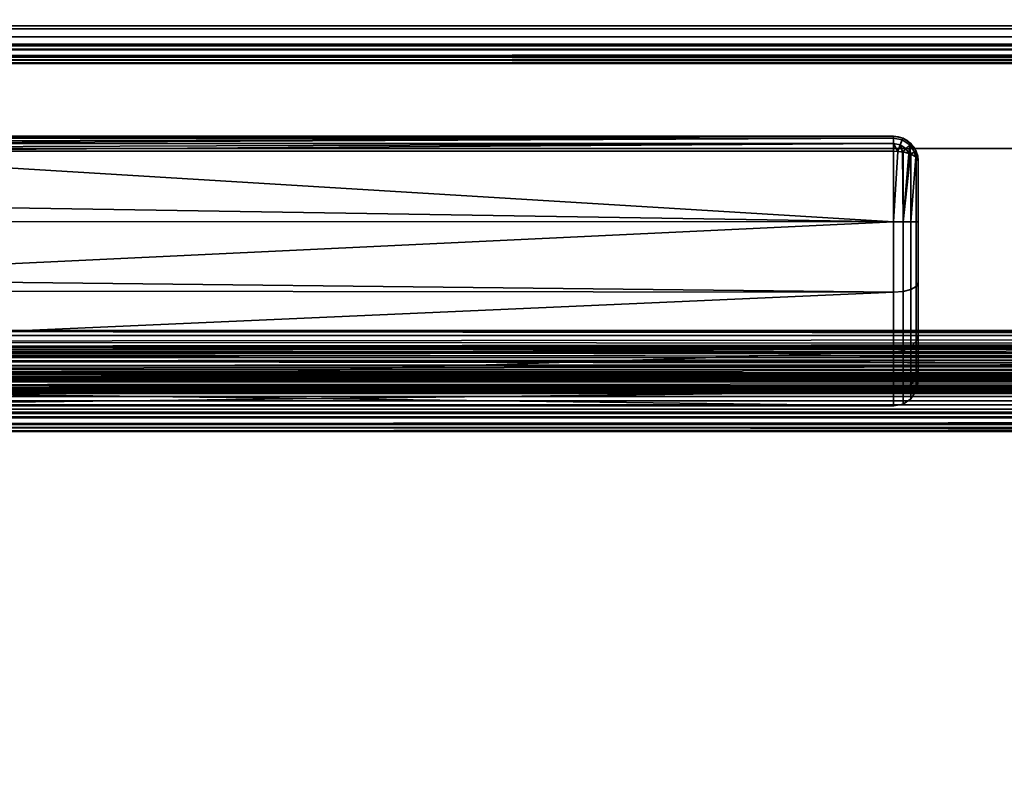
# Model space of a CAD drawing. Header units: millimetres. Extents: x -603 to 3703, y -120 to 193.
# Tile 716 of 938: x 2608 to 2688, y 19 to 81. Entities that reach past the tile are written whole.
import ezdxf

# ---------------------------------------------------------------- set-up
doc = ezdxf.new("R2010")
doc.units = ezdxf.units.MM
doc.layers.add('151', color=7, linetype='Continuous', true_color=0xffffff)

# ---------------------------------------------------------------- blocks, each defined once
blk = doc.blocks.new('UG_SURFACE_003')
at = {"layer": '151', "color": 252, "linetype": 'Continuous', "lineweight": 35}
for points in [[(3702.5, -35, 2213), (3702.5, 174.4, 2213), (2297.5, 174.4, 2213), (2297.5, -35, 2213)], [(2447.5, -35, 2063), (2447.5, 174.4, 2063), (3552.5, 174.4, 2063), (3552.5, -35, 2063)]]:
    blk.add_3dface(points, dxfattribs=at)
blk = doc.blocks.new('UG_SURFACE_162')
at = {"layer": '151', "color": 43, "linetype": 'Continuous', "lineweight": 35}
for points in [[(2679, 71, 1116), (2679, 71, 1092), (2584, 71, 1092.051), (2584, 71, 1115.949)], [(2679, 71, 1092), (2584.002, 71, 1092), (2584, 71, 1092.051)], [(2584, 71, 1115.949), (2584.002, 71, 1116), (2679, 71, 1116)], [(2679, 71, 1116), (2584.002, 71, 1116), (2584.07, 70.888, 1116.66)], [(2584.07, 70.888, 1091.34), (2584.002, 71, 1092), (2679, 71, 1092)], [(2584.07, 70.888, 1116.66), (2584.081, 70.853, 1116.723), (2679, 71, 1116)], [(2679, 71, 1092), (2584.081, 70.853, 1091.277), (2584.07, 70.888, 1091.34)], [(2679, 71, 1116), (2584.081, 70.853, 1116.723), (2584.087, 70.835, 1116.757)], [(2584.087, 70.835, 1091.243), (2584.081, 70.853, 1091.277), (2679, 71, 1092)], [(2584.087, 70.835, 1116.757), (2679, 70.847, 1116.764), (2679, 71, 1116)], [(2679, 71, 1092), (2679, 70.847, 1091.236), (2584.087, 70.835, 1091.243)], [(2679, 70.846, 1116.768), (2679, 70.847, 1116.764), (2584.087, 70.835, 1116.757)], [(2584.169, 70.566, 1090.757), (2584.087, 70.835, 1091.243), (2679, 70.847, 1091.236)], [(2679, 70.846, 1116.768), (2584.087, 70.835, 1116.757), (2584.169, 70.566, 1117.244)], [(2679, 70.847, 1091.236), (2584.206, 70.416, 1090.621), (2584.169, 70.566, 1090.757)], [(2584.169, 70.566, 1117.244), (2584.206, 70.416, 1117.379), (2679, 70.846, 1116.768)], [(2584.21, 70.399, 1090.607), (2584.206, 70.416, 1090.621), (2679, 70.847, 1091.236)], [(2679, 70.846, 1116.768), (2584.206, 70.416, 1117.379), (2584.21, 70.399, 1117.393)], [(2679, 70.847, 1091.236), (2679, 70.846, 1091.232), (2584.21, 70.399, 1090.607)], [(2584.21, 70.399, 1117.393), (2679, 70.415, 1117.411), (2679, 70.846, 1116.768)], [(2679, 70.846, 1091.232), (2679, 70.415, 1090.589), (2584.21, 70.399, 1090.607)], [(2679.707, 70.706, 1116.768), (2679.765, 70.848, 1116), (2679, 71, 1116), (2679, 70.847, 1116.764)], [(2679, 70.847, 1091.236), (2679, 71, 1092), (2679.765, 70.848, 1092), (2679.707, 70.706, 1091.232)], [(2679, 71, 1092), (2679, 71, 1116), (2679.765, 70.848, 1116), (2679.765, 70.848, 1092)], [(2679, 70.847, 1116.764), (2679, 70.846, 1116.768), (2679.707, 70.706, 1116.768)], [(2679.707, 70.706, 1091.232), (2679, 70.846, 1091.232), (2679, 70.847, 1091.236)], [(2679.539, 70.302, 1117.419), (2679.707, 70.706, 1116.768), (2679, 70.846, 1116.768), (2679, 70.415, 1117.411)], [(2679, 70.415, 1090.589), (2679, 70.846, 1091.232), (2679.707, 70.706, 1091.232), (2679.539, 70.302, 1090.581)], [(2679.539, 70.302, 1117.419), (2679.997, 69.997, 1117.419), (2680.306, 70.306, 1116.768), (2679.707, 70.706, 1116.768)], [(2679.707, 70.706, 1091.232), (2680.306, 70.306, 1091.232), (2679.997, 69.997, 1090.581), (2679.539, 70.302, 1090.581)], [(2679.707, 70.706, 1116.768), (2680.306, 70.306, 1116.768), (2680.414, 70.414, 1116), (2679.765, 70.848, 1116)], [(2679.765, 70.848, 1092), (2680.414, 70.414, 1092), (2680.306, 70.306, 1091.232), (2679.707, 70.706, 1091.232)], [(2679.765, 70.848, 1092), (2679.765, 70.848, 1116), (2680.414, 70.414, 1116), (2680.414, 70.414, 1092)], [(2679, 70.41, 1117.419), (2679, 70.415, 1117.411), (2584.21, 70.399, 1117.393)], [(2584.289, 70.067, 1090.308), (2584.21, 70.399, 1090.607), (2679, 70.415, 1090.589)], [(2679, 70.41, 1117.419), (2584.21, 70.399, 1117.393), (2584.289, 70.067, 1117.692)], [(2679, 70.415, 1090.589), (2584.35, 69.783, 1090.16), (2584.289, 70.067, 1090.308)], [(2584.289, 70.067, 1117.692), (2584.35, 69.783, 1117.84), (2679, 70.41, 1117.419)], [(2584.353, 69.769, 1090.154), (2584.35, 69.783, 1090.16), (2679, 70.415, 1090.589)], [(2679, 70.41, 1117.419), (2584.35, 69.783, 1117.84), (2584.353, 69.769, 1117.846)], [(2679, 70.415, 1090.589), (2679, 70.41, 1090.581), (2584.353, 69.769, 1090.154)], [(2584.353, 69.769, 1117.846), (2679, 69.769, 1117.846), (2679, 70.41, 1117.419)], [(2679, 70.41, 1090.581), (2679, 69.769, 1090.154), (2584.353, 69.769, 1090.154)], [(2679, 70.415, 1117.411), (2679, 70.41, 1117.419), (2679.539, 70.302, 1117.419)], [(2679.539, 70.302, 1090.581), (2679, 70.41, 1090.581), (2679, 70.415, 1090.589)], [(2679, 70.41, 1117.419), (2679, 69.769, 1117.846), (2679.339, 69.743, 1117.784)], [(2679.339, 69.743, 1117.784), (2679.539, 70.302, 1117.419), (2679, 70.41, 1117.419)], [(2679, 70.41, 1090.581), (2679.539, 70.302, 1090.581), (2679.339, 69.743, 1090.216)], [(2679.339, 69.743, 1090.216), (2679, 69.769, 1090.154), (2679, 70.41, 1090.581)], [(2679.539, 70.302, 1117.419), (2679.339, 69.743, 1117.784), (2679.729, 69.713, 1117.712)], [(2679.729, 69.713, 1090.288), (2679.339, 69.743, 1090.216), (2679.539, 70.302, 1090.581)], [(2679.729, 69.713, 1117.712), (2679.997, 69.997, 1117.419), (2679.539, 70.302, 1117.419)], [(2679.539, 70.302, 1090.581), (2679.997, 69.997, 1090.581), (2679.729, 69.713, 1090.288)], [(2679.997, 69.997, 1117.419), (2679.729, 69.713, 1117.712), (2679.765, 69.711, 1117.706)], [(2679.765, 69.711, 1090.294), (2679.729, 69.713, 1090.288), (2679.997, 69.997, 1090.581)], [(2679.765, 69.711, 1117.706), (2680.245, 69.587, 1117.41), (2679.997, 69.997, 1117.419)], [(2679.997, 69.997, 1090.581), (2680.245, 69.587, 1090.59), (2679.765, 69.711, 1090.294)], [(2680.306, 70.306, 1116.768), (2679.997, 69.997, 1117.419), (2680.245, 69.587, 1117.41)], [(2680.245, 69.587, 1090.59), (2679.997, 69.997, 1090.581), (2680.306, 70.306, 1091.232)], [(2680.245, 69.587, 1117.41), (2680.369, 69.556, 1117.333), (2680.306, 70.306, 1116.768)], [(2680.306, 70.306, 1091.232), (2680.369, 69.556, 1090.667), (2680.245, 69.587, 1090.59)], [(2680.306, 70.306, 1116.768), (2680.706, 69.707, 1116.768), (2680.848, 69.765, 1116), (2680.414, 70.414, 1116)], [(2680.414, 70.414, 1092), (2680.848, 69.765, 1092), (2680.706, 69.707, 1091.232), (2680.306, 70.306, 1091.232)], [(2680.369, 69.556, 1117.333), (2680.706, 69.707, 1116.768), (2680.306, 70.306, 1116.768)], [(2680.306, 70.306, 1091.232), (2680.706, 69.707, 1091.232), (2680.369, 69.556, 1090.667)], [(2680.414, 70.414, 1092), (2680.414, 70.414, 1116), (2680.848, 69.765, 1116), (2680.848, 69.765, 1092)], [(2679, 64.025, 1089), (2581, 65.568, 1089.082), (2584.353, 69.769, 1090.154)], [(2584.353, 69.769, 1117.846), (2581, 65.568, 1118.918), (2679, 64.025, 1119)], [(2679, 64.025, 1119), (2679, 69.769, 1117.846), (2584.353, 69.769, 1117.846)], [(2584.353, 69.769, 1090.154), (2679, 69.769, 1090.154), (2679, 64.025, 1089)], [(2679, 64.025, 1089), (2679, 69.769, 1090.154), (2679.339, 69.743, 1090.216)], [(2679.339, 69.743, 1117.784), (2679, 69.769, 1117.846), (2679, 64.025, 1119)], [(2679, 64.025, 1119), (2679.765, 64.025, 1118.848), (2679.729, 69.713, 1117.712), (2679.339, 69.743, 1117.784)], [(2679.765, 64.025, 1089.152), (2679, 64.025, 1089), (2679.339, 69.743, 1090.216), (2679.729, 69.713, 1090.288)], [(2679.765, 64.025, 1118.848), (2679.765, 69.711, 1117.706), (2679.729, 69.713, 1117.712)], [(2679.729, 69.713, 1090.288), (2679.765, 69.711, 1090.294), (2679.765, 64.025, 1089.152)], [(2679.765, 64.025, 1089.152), (2679.765, 69.711, 1090.294), (2680.245, 69.587, 1090.59)], [(2680.245, 69.587, 1117.41), (2679.765, 69.711, 1117.706), (2679.765, 64.025, 1118.848)], [(2680.369, 69.556, 1117.333), (2680.245, 69.587, 1117.41), (2679.765, 64.025, 1118.848)], [(2679.765, 64.025, 1089.152), (2680.245, 69.587, 1090.59), (2680.369, 69.556, 1090.667)], [(2679.765, 64.025, 1118.848), (2680.414, 64.024, 1118.414), (2680.414, 69.544, 1117.305), (2680.369, 69.556, 1117.333)], [(2680.369, 69.556, 1090.667), (2680.414, 69.544, 1090.695), (2680.414, 64.024, 1089.586), (2679.765, 64.025, 1089.152)], [(2680.706, 69.707, 1116.768), (2680.369, 69.556, 1117.333), (2680.414, 69.544, 1117.305)], [(2680.414, 69.544, 1090.695), (2680.369, 69.556, 1090.667), (2680.706, 69.707, 1091.232)], [(2680.414, 69.544, 1117.305), (2680.806, 69.318, 1116.764), (2680.706, 69.707, 1116.768)], [(2680.706, 69.707, 1091.232), (2680.806, 69.318, 1091.236), (2680.414, 69.544, 1090.695)], [(2680.414, 64.024, 1089.586), (2680.414, 69.544, 1090.695), (2680.806, 69.318, 1091.236)], [(2680.806, 69.318, 1116.764), (2680.414, 69.544, 1117.305), (2680.414, 64.024, 1118.414)], [(2680.414, 64.024, 1118.414), (2680.848, 64.023, 1117.765), (2680.848, 69.294, 1116.706), (2680.806, 69.318, 1116.764)], [(2680.806, 69.318, 1091.236), (2680.848, 69.294, 1091.293), (2680.848, 64.023, 1090.235), (2680.414, 64.024, 1089.586)], [(2680.848, 69.765, 1116), (2680.706, 69.707, 1116.768), (2680.806, 69.318, 1116.764)], [(2680.806, 69.318, 1091.236), (2680.706, 69.707, 1091.232), (2680.848, 69.765, 1092)], [(2680.806, 69.318, 1116.764), (2680.848, 69.294, 1116.706), (2680.848, 69.765, 1116)], [(2680.848, 69.765, 1092), (2680.848, 69.294, 1091.293), (2680.806, 69.318, 1091.236)], [(2680.848, 69.294, 1116.706), (2681, 69, 1116), (2680.848, 69.765, 1116)], [(2680.848, 69.765, 1092), (2681, 69, 1092), (2680.848, 69.294, 1091.293)], [(2680.848, 69.765, 1092), (2680.848, 69.765, 1116), (2681, 69, 1116), (2681, 69, 1092)], [(2681, 69, 1092), (2681, 64.022, 1091), (2680.848, 64.023, 1090.235), (2680.848, 69.294, 1091.293)], [(2681, 64.022, 1117), (2681, 69, 1116), (2680.848, 69.294, 1116.706), (2680.848, 64.023, 1117.765)], [(2681, 69, 1092), (2681, 69, 1116), (2681, 64.022, 1117), (2681, 59.04, 1116.017)], [(2681, 59.04, 1091.983), (2681, 64.022, 1091), (2681, 69, 1092), (2681, 59.04, 1116.017)], [(2679, 64.025, 1089), (2581, 64.051, 1089.242), (2581, 65.568, 1089.082)], [(2581, 65.568, 1118.918), (2581, 64.051, 1118.758), (2679, 64.025, 1119)], [(2679, 64.025, 1119), (2581, 64.051, 1118.758), (2581, 59.365, 1118.266)], [(2581, 59.365, 1089.734), (2581, 64.051, 1089.242), (2679, 64.025, 1089)], [(2581, 59.365, 1118.266), (2679, 58.277, 1117.865), (2679, 64.025, 1119)], [(2679, 64.025, 1089), (2679, 58.277, 1090.135), (2581, 59.365, 1089.734)], [(2679.765, 64.025, 1089.152), (2679.765, 58.335, 1090.275), (2679, 58.277, 1090.135), (2679, 64.025, 1089)], [(2679.765, 58.335, 1117.725), (2679.765, 64.025, 1118.848), (2679, 64.025, 1119), (2679, 58.277, 1117.865)], [(2680.414, 64.024, 1089.586), (2680.414, 58.501, 1090.676), (2679.765, 58.335, 1090.275), (2679.765, 64.025, 1089.152)], [(2680.414, 58.501, 1117.324), (2680.414, 64.024, 1118.414), (2679.765, 64.025, 1118.848), (2679.765, 58.335, 1117.725)], [(2680.848, 64.023, 1090.235), (2680.848, 58.748, 1091.276), (2680.414, 58.501, 1090.676), (2680.414, 64.024, 1089.586)], [(2680.848, 58.748, 1116.724), (2680.848, 64.023, 1117.765), (2680.414, 64.024, 1118.414), (2680.414, 58.501, 1117.324)], [(2681, 64.022, 1091), (2681, 59.04, 1091.983), (2680.848, 58.748, 1091.276), (2680.848, 64.023, 1090.235)], [(2681, 59.04, 1116.017), (2681, 64.022, 1117), (2680.848, 64.023, 1117.765), (2680.848, 58.748, 1116.724)], [(2679, 58.277, 1090.135), (2581, 58.376, 1090.305), (2581, 59.365, 1089.734)], [(2581, 59.365, 1118.266), (2581, 58.376, 1117.695), (2679, 58.277, 1117.865)], [(2680.848, 58.748, 1091.276), (2680.848, 54.275, 1094.258), (2680.414, 53.816, 1093.799), (2680.414, 58.501, 1090.676)], [(2680.848, 54.275, 1113.742), (2680.848, 58.748, 1116.724), (2680.414, 58.501, 1117.324), (2680.414, 53.816, 1114.201)], [(2681, 59.04, 1091.983), (2681, 54.815, 1094.8), (2680.848, 54.275, 1094.258), (2680.848, 58.748, 1091.276)], [(2681, 54.815, 1113.2), (2681, 59.04, 1116.017), (2680.848, 58.748, 1116.724), (2680.848, 54.275, 1113.742)], [(2681, 54.815, 1094.8), (2681, 59.04, 1116.017), (2681, 54.815, 1113.2)], [(2681, 54.815, 1094.8), (2681, 59.04, 1091.983), (2681, 59.04, 1116.017)], [(2679, 58.277, 1117.865), (2581, 58.376, 1117.695), (2581, 53.963, 1115.147)], [(2581, 53.963, 1092.853), (2581, 58.376, 1090.305), (2679, 58.277, 1090.135)], [(2581, 53.963, 1115.147), (2679, 53.402, 1114.615), (2679, 58.277, 1117.865)], [(2679, 58.277, 1090.135), (2679, 53.402, 1093.385), (2581, 53.963, 1092.853)], [(2679.765, 58.335, 1090.275), (2679.765, 53.51, 1093.492), (2679, 53.402, 1093.385), (2679, 58.277, 1090.135)], [(2679.765, 53.51, 1114.508), (2679.765, 58.335, 1117.725), (2679, 58.277, 1117.865), (2679, 53.402, 1114.615)], [(2680.414, 58.501, 1090.676), (2680.414, 53.816, 1093.799), (2679.765, 53.51, 1093.492), (2679.765, 58.335, 1090.275)], [(2680.414, 53.816, 1114.201), (2680.414, 58.501, 1117.324), (2679.765, 58.335, 1117.725), (2679.765, 53.51, 1114.508)], [(2681, 54.815, 1094.8), (2681, 51.992, 1099.02), (2680.848, 51.285, 1098.727), (2680.848, 54.275, 1094.258)], [(2681, 51.992, 1108.98), (2681, 54.815, 1113.2), (2680.848, 54.275, 1113.742), (2680.848, 51.285, 1109.273)], [(2681, 54.815, 1113.2), (2681, 51.992, 1108.98), (2681, 51, 1104)], [(2681, 51, 1104), (2681, 51.992, 1099.02), (2681, 54.815, 1094.8), (2681, 54.815, 1113.2)], [(2679, 53.402, 1093.385), (2581, 53.516, 1093.467), (2581, 53.963, 1092.853)], [(2581, 53.963, 1115.147), (2581, 53.516, 1114.532), (2679, 53.402, 1114.615)], [(2680.414, 53.816, 1093.799), (2680.414, 50.685, 1098.478), (2679.765, 50.285, 1098.312), (2679.765, 53.51, 1093.492)], [(2680.414, 50.685, 1109.522), (2680.414, 53.816, 1114.201), (2679.765, 53.51, 1114.508), (2679.765, 50.285, 1109.688)], [(2680.848, 54.275, 1094.258), (2680.848, 51.285, 1098.727), (2680.414, 50.685, 1098.478), (2680.414, 53.816, 1093.799)], [(2680.848, 51.285, 1109.273), (2680.848, 54.275, 1113.742), (2680.414, 53.816, 1114.201), (2680.414, 50.685, 1109.522)], [(2679, 53.402, 1114.615), (2581, 53.516, 1114.532), (2581, 50.297, 1110.101)], [(2581, 50.297, 1097.899), (2581, 53.516, 1093.467), (2679, 53.402, 1093.385)], [(2581, 50.297, 1110.101), (2679, 50.144, 1109.746), (2679, 53.402, 1114.615)], [(2581, 50.297, 1097.899), (2679, 53.402, 1093.385), (2679, 50.144, 1098.254)], [(2679.765, 53.51, 1093.492), (2679.765, 50.285, 1098.312), (2679, 50.144, 1098.254), (2679, 53.402, 1093.385)], [(2679.765, 50.285, 1109.688), (2679.765, 53.51, 1114.508), (2679, 53.402, 1114.615), (2679, 50.144, 1109.746)], [(2681, 51.992, 1099.02), (2681, 51, 1104), (2680.848, 50.235, 1104), (2680.848, 51.285, 1098.727)], [(2681, 51, 1104), (2681, 51.992, 1108.98), (2680.848, 51.285, 1109.273), (2680.848, 50.235, 1104)], [(2680.414, 50.685, 1098.478), (2680.414, 49.586, 1104), (2679.765, 49.152, 1104), (2679.765, 50.285, 1098.312)], [(2680.414, 49.586, 1104), (2680.414, 50.685, 1109.522), (2679.765, 50.285, 1109.688), (2679.765, 49.152, 1104)], [(2680.848, 51.285, 1098.727), (2680.848, 50.235, 1104), (2680.414, 49.586, 1104), (2680.414, 50.685, 1098.478)], [(2680.848, 50.235, 1104), (2680.848, 51.285, 1109.273), (2680.414, 50.685, 1109.522), (2680.414, 49.586, 1104)], [(2679, 50.144, 1098.254), (2581, 50.218, 1098.27), (2581, 50.297, 1097.899)], [(2581, 50.297, 1110.101), (2581, 50.218, 1109.73), (2679, 50.144, 1109.746)], [(2679, 50.144, 1109.746), (2581, 50.218, 1109.73), (2581, 49, 1104)], [(2679, 49, 1104), (2581, 49, 1104), (2581, 50.218, 1098.27)], [(2581, 50.218, 1098.27), (2679, 50.144, 1098.254), (2679, 49, 1104)], [(2581, 49, 1104), (2679, 49, 1104), (2679, 50.144, 1109.746)], [(2679.765, 50.285, 1098.312), (2679.765, 49.152, 1104), (2679, 49, 1104), (2679, 50.144, 1098.254)], [(2679.765, 49.152, 1104), (2679.765, 50.285, 1109.688), (2679, 50.144, 1109.746), (2679, 49, 1104)]]:
    blk.add_3dface(points, dxfattribs=at)
blk = doc.blocks.new('UG_SURFACE_166')
at = {"layer": '151', "color": 252, "linetype": 'Continuous', "lineweight": 35}
for points in [[(3537.599, 79.766, 2046.099), (2462.401, 79.766, 2046.099), (2461.402, 79.098, 2047.098), (3538.598, 79.098, 2047.098)], [(3536.42, 80, 2044.92), (2463.58, 80, 2044.92), (2462.401, 79.766, 2046.099), (3537.599, 79.766, 2046.099)], [(2484.42, 80, 2024.08), (2463.58, 80, 2044.92), (3536.42, 80, 2044.92), (3515.58, 80, 2024.08)], [(3514.401, 79.766, 2022.901), (2485.599, 79.766, 2022.901), (2484.42, 80, 2024.08), (3515.58, 80, 2024.08)], [(3513.402, 79.098, 2021.902), (2486.598, 79.098, 2021.902), (2485.599, 79.766, 2022.901), (3514.401, 79.766, 2022.901)], [(3538.598, 79.098, 2047.098), (2461.402, 79.098, 2047.098), (2460.734, 78.099, 2047.765), (3539.266, 78.099, 2047.765)], [(3512.734, 78.099, 2021.235), (2487.266, 78.099, 2021.235), (2486.598, 79.098, 2021.902), (3513.402, 79.098, 2021.902)], [(3539.441, 77.521, 2047.941), (3539.266, 78.099, 2047.765), (2460.734, 78.099, 2047.765), (2460.559, 77.521, 2047.941)], [(3537.88, 77.525, 2046.38), (2462.12, 77.525, 2046.38), (2462.463, 78.037, 2046.037), (3537.537, 78.037, 2046.037)], [(3537.537, 78.037, 2046.037), (2462.463, 78.037, 2046.037), (2462.975, 78.38, 2045.525), (3537.025, 78.38, 2045.525)], [(3537.025, 78.38, 2045.525), (2462.975, 78.38, 2045.525), (2463.58, 78.5, 2044.92), (3536.42, 78.5, 2044.92)], [(2484.42, 78.5, 2024.08), (3515.58, 78.5, 2024.08), (3536.42, 78.5, 2044.92), (2463.58, 78.5, 2044.92)], [(3515.58, 78.5, 2024.08), (2484.42, 78.5, 2024.08), (2485.025, 78.38, 2023.475), (3514.975, 78.38, 2023.475)], [(3514.975, 78.38, 2023.475), (2485.025, 78.38, 2023.475), (2485.537, 78.037, 2022.963), (3514.463, 78.037, 2022.963)], [(3514.463, 78.037, 2022.963), (2485.537, 78.037, 2022.963), (2485.88, 77.525, 2022.62), (3514.12, 77.525, 2022.62)], [(2487.441, 77.521, 2021.059), (2487.266, 78.099, 2021.235), (3512.734, 78.099, 2021.235)], [(2487.441, 77.521, 2021.059), (3512.734, 78.099, 2021.235), (3512.559, 77.521, 2021.059)], [(2460.559, 77.521, 2047.941), (2460.5, 76.92, 2048), (3539.5, 76.92, 2048)], [(2460.559, 77.521, 2047.941), (3539.5, 76.92, 2048), (3539.441, 77.521, 2047.941)], [(3538, 76.92, 2046.5), (2462, 76.92, 2046.5), (2462.03, 77.228, 2046.47)], [(2462.03, 77.228, 2046.47), (2462.12, 77.525, 2046.38), (3537.88, 77.525, 2046.38), (3537.97, 77.228, 2046.47)], [(3537.97, 77.228, 2046.47), (3538, 76.92, 2046.5), (2462.03, 77.228, 2046.47)], [(3514.03, 77.228, 2022.53), (2485.88, 77.525, 2022.62), (2485.97, 77.228, 2022.53)], [(3514.03, 77.228, 2022.53), (3514.12, 77.525, 2022.62), (2485.88, 77.525, 2022.62)], [(2485.97, 77.228, 2022.53), (3514, 76.92, 2022.5), (3514.03, 77.228, 2022.53)], [(2485.97, 77.228, 2022.53), (2486, 76.92, 2022.5), (3514, 76.92, 2022.5)], [(3512.559, 77.521, 2021.059), (2487.5, 76.92, 2021), (2487.441, 77.521, 2021.059)], [(3512.559, 77.521, 2021.059), (3512.5, 76.92, 2021), (2487.5, 76.92, 2021)], [(2460.5, 76.92, 2048), (2460.5, 70, 2048), (3539.5, 70, 2048), (3539.5, 76.92, 2048)], [(2462, 76.92, 2046.5), (3538, 76.92, 2046.5), (3538, 70, 2046.5), (2462, 70, 2046.5)], [(2486, 51.58, 2022.5), (3514, 51.58, 2022.5), (3514, 76.92, 2022.5), (2486, 76.92, 2022.5)], [(2487.5, 51.58, 2021), (2487.5, 76.92, 2021), (3512.5, 76.92, 2021), (3512.5, 51.58, 2021)], [(2462, 70, 2046.5), (3538, 70, 2046.5), (3539.5, 70, 2048), (2460.5, 70, 2048)], [(3514, 51.58, 2022.5), (2486, 51.58, 2022.5), (2486.059, 50.979, 2022.441)], [(3513.941, 50.979, 2022.441), (3514, 51.58, 2022.5), (2486.059, 50.979, 2022.441)], [(2487.53, 51.272, 2020.97), (2487.5, 51.58, 2021), (3512.5, 51.58, 2021)], [(2487.53, 51.272, 2020.97), (3512.5, 51.58, 2021), (3512.47, 51.272, 2020.97)], [(2486.059, 50.979, 2022.441), (2486.234, 50.401, 2022.265), (3513.766, 50.401, 2022.265), (3513.941, 50.979, 2022.441)], [(3512.47, 51.272, 2020.97), (3512.38, 50.975, 2020.88), (2487.62, 50.975, 2020.88), (2487.53, 51.272, 2020.97)], [(3512.037, 50.463, 2020.537), (2487.963, 50.463, 2020.537), (2487.62, 50.975, 2020.88), (3512.38, 50.975, 2020.88)], [(3513.766, 50.401, 2022.265), (2486.234, 50.401, 2022.265), (2486.902, 49.402, 2021.598), (3513.098, 49.402, 2021.598)], [(3511.525, 50.12, 2020.025), (2488.475, 50.12, 2020.025), (2487.963, 50.463, 2020.537), (3512.037, 50.463, 2020.537)], [(3510.92, 50, 2019.42), (2489.08, 50, 2019.42), (2488.475, 50.12, 2020.025), (3511.525, 50.12, 2020.025)], [(2499.42, 50, 2009.08), (2489.08, 50, 2019.42), (3510.92, 50, 2019.42), (3500.58, 50, 2009.08)], [(3499.401, 49.766, 2007.901), (2500.599, 49.766, 2007.901), (2499.42, 50, 2009.08), (3500.58, 50, 2009.08)], [(3513.098, 49.402, 2021.598), (2486.902, 49.402, 2021.598), (2487.901, 48.734, 2020.599), (3512.099, 48.734, 2020.599)], [(3498.402, 49.098, 2006.902), (2501.598, 49.098, 2006.902), (2500.599, 49.766, 2007.901), (3499.401, 49.766, 2007.901)], [(3497.735, 48.099, 2006.234), (2502.265, 48.099, 2006.234), (2501.598, 49.098, 2006.902), (3498.402, 49.098, 2006.902)], [(3512.099, 48.734, 2020.599), (2487.901, 48.734, 2020.599), (2489.08, 48.5, 2019.42), (3510.92, 48.5, 2019.42)], [(2499.42, 48.5, 2009.08), (3500.58, 48.5, 2009.08), (3510.92, 48.5, 2019.42), (2489.08, 48.5, 2019.42)], [(3500.58, 48.5, 2009.08), (2499.42, 48.5, 2009.08), (2500.025, 48.38, 2008.475), (3499.975, 48.38, 2008.475)], [(3499.975, 48.38, 2008.475), (2500.025, 48.38, 2008.475), (2500.537, 48.037, 2007.963), (3499.463, 48.037, 2007.963)], [(3499.463, 48.037, 2007.963), (2500.537, 48.037, 2007.963), (2500.88, 47.525, 2007.62), (3499.12, 47.525, 2007.62)], [(3499.03, 47.228, 2007.53), (2500.88, 47.525, 2007.62), (2500.97, 47.228, 2007.53)], [(3499.03, 47.228, 2007.53), (3499.12, 47.525, 2007.62), (2500.88, 47.525, 2007.62)], [(2502.441, 47.521, 2006.059), (2502.265, 48.099, 2006.234), (3497.735, 48.099, 2006.234)], [(2502.441, 47.521, 2006.059), (3497.735, 48.099, 2006.234), (3497.559, 47.521, 2006.059)], [(3497.559, 47.521, 2006.059), (2502.5, 46.92, 2006), (2502.441, 47.521, 2006.059)], [(3497.559, 47.521, 2006.059), (3497.5, 46.92, 2006), (2502.5, 46.92, 2006)], [(2500.97, 47.228, 2007.53), (3499, 46.92, 2007.5), (3499.03, 47.228, 2007.53)], [(2500.97, 47.228, 2007.53), (2501, 46.92, 2007.5), (3499, 46.92, 2007.5)], [(2501, 7.25, 2007.5), (3499, 7.25, 2007.5), (3499, 46.92, 2007.5), (2501, 46.92, 2007.5)], [(2502.5, 7.25, 2006), (2502.5, 46.92, 2006), (3497.5, 46.92, 2006), (3497.5, 7.25, 2006)]]:
    blk.add_3dface(points, dxfattribs=at)
blk = doc.blocks.new('UG_SURFACE_195')
at = {"layer": '151', "color": 14, "linetype": 'Continuous', "lineweight": 35}
for points in [[(3509.5, 50.15, 2018), (3509.5, 55.15, 2018), (2490.5, 55.15, 2018), (2490.5, 50.15, 2018)], [(3509.5, 55.15, 2018), (3498.65, 55.15, 2007.15), (2501.35, 55.15, 2007.15), (2490.5, 55.15, 2018)], [(2501.259, 54.198, 2007.241), (3498.65, 55.15, 2007.15), (3498.824, 53.842, 2007.324)], [(2501.259, 54.198, 2007.241), (2501.35, 55.15, 2007.15), (3498.65, 55.15, 2007.15)], [(3498.824, 53.842, 2007.324), (2501.071, 53.631, 2007.429), (2501.259, 54.198, 2007.241)], [(3498.824, 53.842, 2007.324), (3498.914, 53.623, 2007.414), (2501.071, 53.631, 2007.429)], [(2500.857, 52.984, 2007.643), (2501.071, 53.631, 2007.429), (3498.914, 53.623, 2007.414)], [(2500.857, 52.984, 2007.643), (3498.914, 53.623, 2007.414), (3499.294, 52.695, 2007.794)], [(2500.034, 51.769, 2008.466), (3499.635, 52.268, 2008.135), (3500.282, 51.454, 2008.782)], [(2500.034, 51.769, 2008.466), (2500.365, 52.259, 2008.135), (3499.635, 52.268, 2008.135)], [(3499.294, 52.695, 2007.794), (2500.365, 52.259, 2008.135), (2500.857, 52.984, 2007.643)], [(3499.294, 52.695, 2007.794), (3499.635, 52.268, 2008.135), (2500.365, 52.259, 2008.135)], [(3500.282, 51.454, 2008.782), (2499.264, 51.185, 2009.236), (2500.034, 51.769, 2008.466)], [(3500.282, 51.454, 2008.782), (3500.731, 51.185, 2009.231), (2499.264, 51.185, 2009.236)], [(3501.971, 50.44, 2010.471), (2497.88, 50.517, 2010.62), (2498.616, 50.693, 2009.884)], [(2498.616, 50.693, 2009.884), (3500.731, 51.185, 2009.231), (3501.971, 50.44, 2010.471)], [(2498.616, 50.693, 2009.884), (2499.264, 51.185, 2009.236), (3500.731, 51.185, 2009.231)], [(3503.65, 50.15, 2012.15), (3509.5, 50.15, 2018), (2490.5, 50.15, 2018), (2496.35, 50.15, 2012.15)], [(2496.35, 50.15, 2012.15), (2497.88, 50.517, 2010.62), (3502.107, 50.417, 2010.607)], [(3502.107, 50.417, 2010.607), (3503.65, 50.15, 2012.15), (2496.35, 50.15, 2012.15)], [(3501.971, 50.44, 2010.471), (3502.107, 50.417, 2010.607), (2497.88, 50.517, 2010.62)]]:
    blk.add_3dface(points, dxfattribs=at)
blk = doc.blocks.new('UG_SURFACE_196')
at = {"layer": '151', "color": 7, "linetype": 'Continuous', "lineweight": 35}
for points in [[(3498.65, 55.15, 2007.15), (3498.65, 173.15, 2007.15), (2501.35, 173.15, 2007.15), (2501.35, 55.15, 2007.15)], [(2501.5, 55.15, 2007), (2501.5, 173.15, 2007), (3498.5, 173.15, 2007), (3498.5, 55.15, 2007)], [(3498.741, 54.198, 2007.241), (2501.35, 55.15, 2007.15), (2501.176, 53.842, 2007.324)], [(2501.321, 53.802, 2007.179), (2501.447, 54.75, 2007.053), (3498.539, 54.744, 2007.039)], [(2501.321, 53.802, 2007.179), (3498.539, 54.744, 2007.039), (3498.594, 54.17, 2007.094)], [(3498.741, 54.198, 2007.241), (3498.65, 55.15, 2007.15), (2501.35, 55.15, 2007.15)], [(3498.539, 54.744, 2007.039), (2501.447, 54.75, 2007.053), (2501.5, 55.15, 2007)], [(2501.5, 55.15, 2007), (3498.5, 55.15, 2007), (3498.539, 54.744, 2007.039)], [(2501.176, 53.842, 2007.324), (2500.969, 53.338, 2007.53), (3499.029, 53.331, 2007.529)], [(3498.594, 54.17, 2007.094), (2501.119, 53.311, 2007.381), (2501.321, 53.802, 2007.179)], [(3498.594, 54.17, 2007.094), (3498.881, 53.305, 2007.38), (2501.119, 53.311, 2007.381)], [(2501.176, 53.842, 2007.324), (3499.029, 53.331, 2007.529), (3498.741, 54.198, 2007.241)], [(3499.966, 51.769, 2008.466), (2500.969, 53.338, 2007.53), (2500.706, 52.695, 2007.794)], [(2500.837, 52.621, 2007.663), (2501.119, 53.311, 2007.381), (3498.881, 53.305, 2007.38)], [(2500.837, 52.621, 2007.663), (3498.881, 53.305, 2007.38), (3499.008, 52.92, 2007.508)], [(3499.966, 51.769, 2008.466), (3499.143, 52.984, 2007.643), (2500.969, 53.338, 2007.53)], [(3499.143, 52.984, 2007.643), (3499.029, 53.331, 2007.529), (2500.969, 53.338, 2007.53)], [(2500.706, 52.695, 2007.794), (2499.87, 51.645, 2008.63), (3500.125, 51.649, 2008.625)], [(3499.008, 52.92, 2007.508), (2500.333, 51.99, 2008.167), (2500.837, 52.621, 2007.663)], [(3499.008, 52.92, 2007.508), (3499.656, 51.963, 2008.156), (2500.333, 51.99, 2008.167)], [(2500.706, 52.695, 2007.794), (3500.125, 51.649, 2008.625), (3499.966, 51.769, 2008.466)], [(2499.718, 51.454, 2008.782), (2498.183, 50.532, 2010.318), (3501.82, 50.589, 2010.32)], [(3499.856, 51.668, 2008.356), (2499.178, 50.958, 2009.322), (2499.819, 51.343, 2008.681)], [(3499.856, 51.668, 2008.356), (3500.821, 50.935, 2009.321), (2499.178, 50.958, 2009.322)], [(3501.384, 50.693, 2009.884), (2499.87, 51.645, 2008.63), (2499.718, 51.454, 2008.782)], [(2499.718, 51.454, 2008.782), (3501.82, 50.589, 2010.32), (3501.384, 50.693, 2009.884)], [(2499.819, 51.343, 2008.681), (2500.333, 51.99, 2008.167), (3499.656, 51.963, 2008.156)], [(2499.819, 51.343, 2008.681), (3499.656, 51.963, 2008.156), (3499.856, 51.668, 2008.356)], [(3501.384, 50.693, 2009.884), (3500.125, 51.649, 2008.625), (2499.87, 51.645, 2008.63)], [(2498.079, 50.299, 2010.421), (2499.178, 50.958, 2009.322), (3500.821, 50.935, 2009.321)], [(2498.079, 50.299, 2010.421), (3500.821, 50.935, 2009.321), (3501.316, 50.559, 2009.816)], [(2490.5, 50.15, 2018), (2490.5, 50, 2018), (3509.5, 50, 2018), (3509.5, 50.15, 2018)], [(3509.5, 50.15, 2018), (3503.65, 50.15, 2012.15), (2496.35, 50.15, 2012.15), (2490.5, 50.15, 2018)], [(3509.5, 50, 2018), (2490.5, 50, 2018), (2496.35, 50, 2012.15), (3503.65, 50, 2012.15)], [(2498.029, 50.44, 2010.471), (2496.35, 50.15, 2012.15), (3503.65, 50.15, 2012.15)], [(3503.65, 50, 2012.15), (2496.35, 50, 2012.15), (2497.833, 50.256, 2010.667)], [(3501.316, 50.559, 2009.816), (2497.833, 50.256, 2010.667), (2498.079, 50.299, 2010.421)], [(3501.316, 50.559, 2009.816), (3502.179, 50.352, 2010.679), (2497.833, 50.256, 2010.667)], [(2497.833, 50.256, 2010.667), (3502.179, 50.352, 2010.679), (3503.65, 50, 2012.15)], [(2498.029, 50.44, 2010.471), (3503.65, 50.15, 2012.15), (3501.82, 50.589, 2010.32)], [(3501.82, 50.589, 2010.32), (2498.183, 50.532, 2010.318), (2498.029, 50.44, 2010.471)]]:
    blk.add_3dface(points, dxfattribs=at)
blk = doc.blocks.new('UG_SURFACE_197')
at = {"layer": '151', "color": 41, "linetype": 'Continuous', "lineweight": 35}
for points in [[(3498.65, 173.15, 2007.15), (3498.65, 55.15, 2007.15), (2501.35, 55.15, 2007.15), (2501.35, 173.15, 2007.15)], [(3509.5, 55.15, 2018), (3509.5, 89, 2018), (2490.5, 89, 2018), (2490.5, 55.15, 2018)], [(3498.65, 55.15, 2007.15), (3509.5, 55.15, 2018), (2490.5, 55.15, 2018), (2501.35, 55.15, 2007.15)]]:
    blk.add_3dface(points, dxfattribs=at)

msp = doc.modelspace()

# ---------------------------------------------------------------- linework, layer by layer
at = {"layer": '151', "color": 252, "linetype": 'Continuous', "lineweight": -3, "true_color": 0x939598}
for p, q in [((3536.42, 80, 2044.92), (2463.58, 80, 2044.92)), ((3515.58, 80, 2024.08), (2484.42, 80, 2024.08)), ((3536.42, 78.5, 2044.92), (2463.58, 78.5, 2044.92)), ((3515.58, 78.5, 2024.08), (2484.42, 78.5, 2024.08)), ((3539.5, 76.92, 2048), (2460.5, 76.92, 2048)), ((3538, 76.92, 2046.5), (2462, 76.92, 2046.5)), ((3514, 76.92, 2022.5), (2486, 76.92, 2022.5)), ((3512.5, 76.92, 2021), (2487.5, 76.92, 2021)), ((2679, 71, 1092), (2584.002, 71, 1092)), ((2584.002, 71, 1116), (2679, 71, 1116)), ((2679, 71, 1116), (2679, 71, 1092)), ((3539.5, 70, 2048), (2460.5, 70, 2048)), ((3538, 70, 2046.5), (2462, 70, 2046.5)), ((2679, 69.769, 1117.846), (2584.353, 69.769, 1117.846)), ((2584.353, 69.769, 1090.154), (2679, 69.769, 1090.154)), ((2681, 69, 1092), (2681, 69, 1116)), ((2490.5, 55.15, 2018), (3509.5, 55.15, 2018)), ((3509.5, 55.15, 2018), (2490.5, 55.15, 2018)), ((2501.35, 55.15, 2007.15), (3498.65, 55.15, 2007.15)), ((3498.65, 55.15, 2007.15), (2501.35, 55.15, 2007.15)), ((3498.5, 55.15, 2007), (2501.5, 55.15, 2007)), ((3514, 51.58, 2022.5), (2486, 51.58, 2022.5)), ((3512.5, 51.58, 2021), (2487.5, 51.58, 2021)), ((3510.92, 50, 2019.42), (2489.08, 50, 2019.42)), ((2490.5, 50.15, 2018), (3509.5, 50.15, 2018)), ((3509.5, 50.15, 2018), (2490.5, 50.15, 2018)), ((3509.5, 50, 2018), (2490.5, 50, 2018)), ((3503.65, 50.15, 2012.15), (2496.35, 50.15, 2012.15)), ((3503.65, 50.15, 2012.15), (2496.35, 50.15, 2012.15)), ((3503.65, 50, 2012.15), (2496.35, 50, 2012.15)), ((3500.58, 50, 2009.08), (2499.42, 50, 2009.08)), ((3510.92, 48.5, 2019.42), (2489.08, 48.5, 2019.42)), ((3500.58, 48.5, 2009.08), (2499.42, 48.5, 2009.08)), ((3499, 46.92, 2007.5), (2501, 46.92, 2007.5)), ((3497.5, 46.92, 2006), (2502.5, 46.92, 2006))]:
    msp.add_line(p, q, dxfattribs=at)
at = {"layer": '151', "color": 252, "linetype": 'Continuous', "lineweight": -3, "true_color": 0x939598, "extrusion": (1, 0, 0)}
for centre, radius, start, end in [((69, 1092, 2679), 2, 292.61986, 0), ((69, 1116, 2679), 2, 0, 67.38014), ((64, 1104, 2681), 13, 67.38014, 292.61986)]:
    msp.add_arc(centre, radius, start, end, dxfattribs=at)
at = {"layer": '151', "color": 252, "linetype": 'Continuous', "lineweight": -3, "true_color": 0x939598}
msp.add_arc((2679, 69, 1116), 2, 0, 90, dxfattribs=at)
at = {"layer": '151', "color": 252, "linetype": 'Continuous', "lineweight": -3, "true_color": 0x939598, "extrusion": (0, 0, -1)}
msp.add_arc((-2679, 69, -1092), 2, 90, 180, dxfattribs=at)
at = {"layer": '151', "color": 252, "linetype": 'Continuous', "lineweight": -3, "true_color": 0x939598, "extrusion": (-1.44783e-14, -0.923077, -0.384615)}
msp.add_arc((2679, 981.462, -483.692), 2, 270, 360, dxfattribs=at)
at = {"layer": '151', "color": 252, "linetype": 'Continuous', "lineweight": -3, "true_color": 0x939598, "extrusion": (-1, 0, 0)}
msp.add_arc((-64, 1104, -2679), 15, 247.38014, 112.61986, dxfattribs=at)
at = {"layer": '151', "color": 252, "linetype": 'Continuous', "lineweight": -3, "true_color": 0x939598, "extrusion": (0, -0.923077, 0.384615)}
msp.add_arc((2679, 1056.692, 365.538), 2, 0, 90, dxfattribs=at)
at = {"layer": '151', "color": 252, "linetype": 'Continuous', "lineweight": -3, "true_color": 0x939598}
msp.add_open_spline([(3498.65, 55.15, 2007.15), (3166.217, 55.15, 2007.15), (2833.783, 55.15, 2007.15), (2501.35, 55.15, 2007.15)], degree=3, dxfattribs=at)

# ---------------------------------------------------------------- block references
for name in ['UG_SURFACE_196', 'UG_SURFACE_003', 'UG_SURFACE_197', 'UG_SURFACE_166', 'UG_SURFACE_162', 'UG_SURFACE_195']:
    msp.add_blockref(name, (0, 0), dxfattribs=at)

doc.saveas('drawing.dxf')
